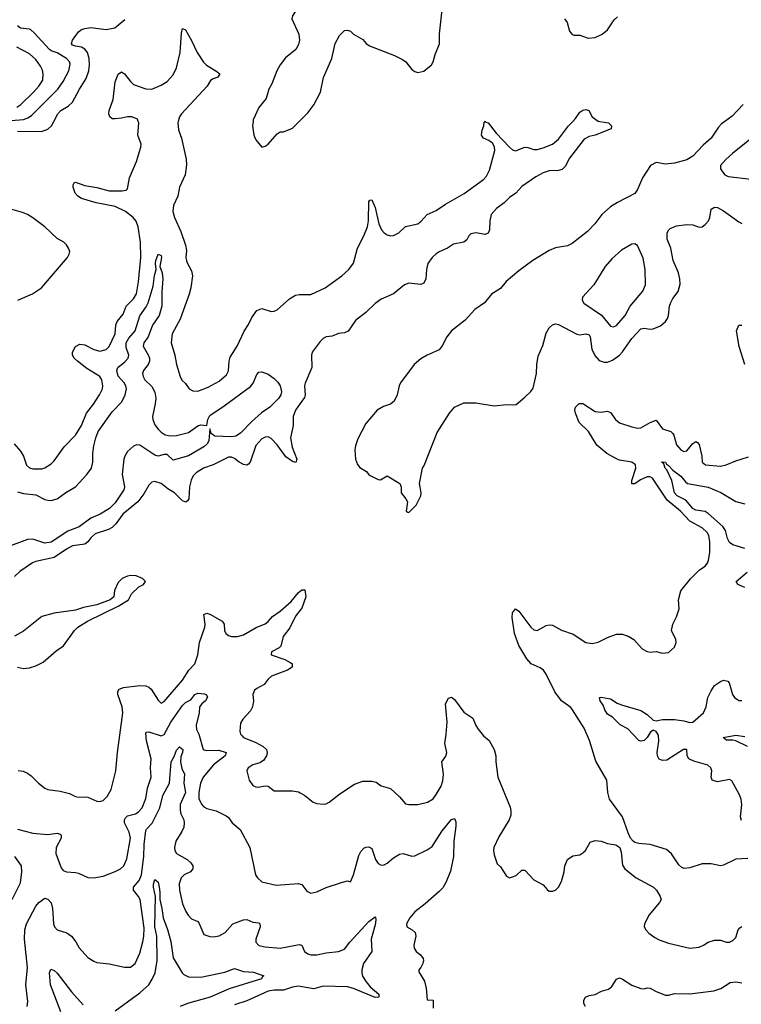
# Model space of a CAD drawing. Header units: inches. Extents: x 1694797 to 1849917, y 907313 to 1017959.
# Tile 389 of 656: x 1738165 to 1742886, y 974224 to 980665. Entities that reach past the tile are written whole.
import ezdxf

# ---------------------------------------------------------------- set-up
doc = ezdxf.new("R2010")
doc.units = ezdxf.units.IN
doc.header["$MEASUREMENT"] = 0
for name, color, linetype in [('B7937', 7, 'Continuous'), ('B7938', 7, 'Continuous'), ('B7947', 7, 'Continuous'), ('B7948', 7, 'Continuous')]:
    doc.layers.add(name, color=color, linetype=linetype)

msp = doc.modelspace()

# ---------------------------------------------------------------- linework, layer by layer
at = {"layer": 'B7937', "color": 5}
for points, elevation in [([(1738127.7, 977890), (1738170, 977842), (1738189, 977809), (1738210, 977750.7), (1738230, 977732.2), (1738250, 977726.5), (1738310, 977727.6), (1738330, 977733.7), (1738370, 977758.4), (1738390, 977778), (1738455.6, 977870), (1738530, 977946.3), (1738568.3, 978010), (1738602.5, 978090), (1738648.8, 978150), (1738687.4, 978210), (1738705.6, 978250), (1738709.8, 978270), (1738702.3, 978310), (1738689.8, 978330), (1738603.6, 978383.6), (1738542.4, 978430), (1738521.5, 978450), (1738509.8, 978470), (1738509.8, 978490), (1738530, 978526.4), (1738558.4, 978541.6), (1738590, 978537.2), (1738650, 978506.5), (1738690, 978496.6), (1738730, 978508.4), (1738750, 978527.4), (1738789.9, 978610), (1738794, 978666), (1738802.2, 978690), (1738841.6, 978738.4), (1738861.6, 978790), (1738910, 978838.8), (1738928.4, 978871.6), (1738942.1, 978950), (1738956.6, 979110), (1738955, 979210), (1738940.9, 979310), (1738927.1, 979347.1), (1738907.9, 979370), (1738856.5, 979410), (1738790, 979441.9), (1738666.2, 979466.2), (1738570, 979495.3), (1738544.7, 979510), (1738527.1, 979530), (1738513.6, 979570), (1738514.5, 979585.5), (1738522, 979598), (1738530, 979602), (1738590, 979580.8), (1738670, 979567), (1738750, 979546.3), (1738835.2, 979544.8), (1738860.9, 979550), (1738870, 979558), (1738882.2, 979630), (1738930, 979737.6), (1738958.2, 979830), (1738959.2, 979850), (1738937.8, 979910), (1738945.2, 979990), (1738941, 980000)], 680), ([(1738150, 979935.8), (1738307.1, 979932.9), (1738350, 979948), (1738372.4, 979970), (1738387.7, 980000)], 720), ([(1739202.5, 980000), (1739200.1, 979990), (1739204.8, 979944.8), (1739222.9, 979890), (1739253.6, 979753.6), (1739255.2, 979715.2), (1739246.5, 979650), (1739209.6, 979570), (1739199.2, 979510), (1739172, 979450), (1739167, 979410), (1739177.6, 979370), (1739218.5, 979278.5), (1739249.1, 979190), (1739256.1, 979156.1), (1739252.9, 979110), (1739258.5, 979078.6), (1739290, 979022.8), (1739295.8, 978990), (1739285.5, 978910), (1739274.4, 978870), (1739213.9, 978706.1), (1739162.6, 978610), (1739156.9, 978550), (1739180.9, 978470), (1739191.8, 978410), (1739214, 978330), (1739226.7, 978306.7), (1739250, 978284.9), (1739273.4, 978250), (1739296.7, 978236.7), (1739330, 978235.3), (1739398.6, 978261.4), (1739470, 978301.1), (1739518.3, 978341.7), (1739532.1, 978367.9), (1739534.9, 978430), (1739542.9, 978457.1), (1739588.6, 978530), (1739633.1, 978626.9), (1739662.3, 978670), (1739683.8, 978716.2), (1739716.9, 978763.1), (1739750, 978776.4), (1739810, 978756.5), (1739830, 978757.8), (1739850, 978767.5), (1739930, 978839), (1739970, 978862.3), (1739993.1, 978866.9), (1740000, 978866.9)], 680), ([(1739691.4, 980000), (1739687.7, 979970), (1739697.3, 979910), (1739710, 979878), (1739750, 979832), (1739770, 979838), (1739790, 979851), (1739850, 979918.8), (1739870, 979930.7), (1739890, 979930.7), (1739950, 979956.3), (1739993.9, 980000)], 720), ([(1738153.2, 978830), (1738248.5, 978871.5), (1738308.2, 978911.8), (1738478, 979110), (1738489.3, 979130), (1738491.9, 979148.1), (1738483.7, 979170), (1738470, 979192.7), (1738452.7, 979210), (1738410, 979234), (1738330, 979309.6), (1738250, 979369.6), (1738215.1, 979390), (1738184.1, 979404.1), (1738105.8, 979425.8)], 720), ([(1738150, 977576.8), (1738190, 977565), (1738270, 977556), (1738330, 977526.4), (1738350, 977521.6), (1738370, 977520.1), (1738410, 977530.7), (1738467.4, 977572.6), (1738529.8, 977610), (1738603.9, 977690), (1738633.6, 977730), (1738643.9, 977770), (1738644.3, 977830), (1738650, 977877.3), (1738662, 977930), (1738677.7, 977970), (1738770, 978099.7), (1738833.9, 978166.1), (1738855.9, 978210), (1738864.4, 978250), (1738859, 978270), (1738849.1, 978290), (1738810, 978333.7), (1738799.5, 978370), (1738807.9, 978390), (1738853.1, 978426.9), (1738873.7, 978450), (1738878.8, 978470), (1738861.1, 978521.1), (1738862, 978550), (1738878.1, 978581.9), (1738920.6, 978630), (1738950, 978727.4), (1738993, 978787), (1739006.5, 978813.5), (1739037.8, 978922.2), (1739047.5, 978992.5), (1739058.4, 979030), (1739052.7, 979070), (1739055.1, 979090), (1739070, 979132), (1739090, 979122), (1739092.4, 979110), (1739082, 979050), (1739096.5, 979010), (1739100.8, 978970), (1739094.7, 978885.3), (1739094.4, 978790), (1739077.7, 978730), (1739033.5, 978666.5), (1739005, 978590), (1738976.3, 978550), (1738973.2, 978530), (1739007.5, 978467.5), (1739014.1, 978450), (1739014, 978430), (1739004.8, 978410), (1738974.3, 978370), (1738967.7, 978350), (1738972.6, 978330), (1738984.6, 978310), (1739030, 978264.4), (1739049, 978229), (1739054.7, 978190), (1739051.7, 978151.7), (1739033.1, 978070), (1739035.2, 978050), (1739050, 978014.4), (1739070, 977986.3), (1739090, 977966.5), (1739117.3, 977950), (1739150, 977943.5), (1739190, 977945.1), (1739270, 977963.6), (1739330, 978007.3), (1739350, 978015.4), (1739389.7, 978010.3), (1739396.5, 978050), (1739410, 978076.6), (1739502.2, 978137.8), (1739674.6, 978265.4), (1739693, 978287), (1739716.3, 978343.7), (1739730, 978358), (1739750, 978360.5), (1739790, 978345.5), (1739830, 978318.4), (1739854.6, 978294.6), (1739870.2, 978270), (1739878.3, 978230), (1739874, 978210), (1739859.5, 978190), (1739801.1, 978130), (1739746.8, 978093.2), (1739683.4, 978036.6), (1739610, 977959.8), (1739579.5, 977940.5), (1739550, 977936.8), (1739441.3, 977941.3), (1739417, 977957), (1739410, 977988.7), (1739401.3, 977910), (1739391.1, 977890), (1739370.2, 977870), (1739270, 977810.7), (1739170, 977784.2), (1739130, 977820.9), (1739110, 977820.5), (1739070, 977809.9), (1739050, 977815.6), (1738950, 977881.8), (1738930, 977883.4), (1738910, 977875.4), (1738870, 977839.2), (1738852, 977810), (1738845.7, 977790), (1738836, 977690), (1738849.6, 977610), (1738845.2, 977590), (1738790, 977505), (1738752.2, 977467.8), (1738690.7, 977429.3), (1738630, 977404.2), (1738553.3, 977346.7), (1738480.1, 977319.9), (1738370, 977246.7), (1738330, 977241.2), (1738250, 977266.3), (1738214.9, 977265.1), (1738070, 977210.7)], 660), ([(1740000, 978153.9), (1739968.6, 978110), (1739955, 978070), (1739953.2, 978010), (1739937.7, 977930), (1739947.9, 977867.9), (1739977.7, 977790), (1739970.8, 977769.2), (1739950, 977774.4), (1739906, 977806), (1739850, 977882.8), (1739810, 977925.1), (1739790, 977936.9), (1739770, 977934.8), (1739750, 977922.3), (1739710, 977878.9), (1739673.4, 977770), (1739662.8, 977757.2), (1739650, 977751), (1739630, 977755.3), (1739600.4, 977770), (1739570, 977795.1), (1739550, 977803.8), (1739530, 977802.8), (1739430, 977753.6), (1739368.2, 977730), (1739319, 977701), (1739300.1, 977679.9), (1739286.5, 977653.5), (1739275.1, 977610), (1739270.6, 977529.4), (1739263.2, 977516.8), (1739250.8, 977509.2), (1739230, 977516.8), (1739176.8, 977570), (1739134.9, 977594.9), (1739090, 977630.8), (1739050, 977644.7), (1739030, 977639.6), (1739010, 977620.9), (1738976.9, 977563.1), (1738938.2, 977510), (1738838.6, 977430), (1738793.6, 977366.4), (1738770, 977342.9), (1738745.3, 977330), (1738659, 977301), (1738630, 977275.2), (1738610, 977249.2), (1738590, 977234.2), (1738510, 977221.9), (1738470, 977201), (1738390, 977145.6), (1738270, 977119.8), (1738248.4, 977111.6), (1738165.7, 977054.3), (1738130, 977022.5)], 680), ([(1738150.8, 976430), (1738190, 976421.2), (1738230, 976425.4), (1738270, 976437.7), (1738317.5, 976462.5), (1738403.2, 976536.8), (1738450.5, 976569.5), (1738524.2, 976670), (1738544.2, 976690), (1738609.3, 976730.7), (1738814.5, 976830), (1738877.2, 976870), (1738895.3, 976910), (1738944.8, 976955.2), (1738975.3, 976970), (1738988, 976990), (1738968, 977010), (1738927, 977027), (1738890, 977029.6), (1738870, 977025.6), (1738836.3, 977010), (1738810, 976983.7), (1738786, 976930), (1738781, 976890), (1738756, 976870), (1738670, 976837.6), (1738581.4, 976818.6), (1738530, 976801.6), (1738390, 976782.7), (1738310, 976760.9), (1738190, 976663.9), (1738130, 976632)], 720), ([(1738154.1, 975754.1), (1738187.9, 975747.9), (1738215.9, 975735.9), (1738239.4, 975719.4), (1738287.7, 975670), (1738330, 975637.1), (1738350, 975628.2), (1738430, 975618), (1738490, 975603), (1738530, 975583.8), (1738550, 975579.3), (1738590, 975581.6), (1738610, 975578), (1738670, 975553.4), (1738690, 975550.7), (1738710, 975557.3), (1738737.1, 975582.9), (1738763.6, 975630), (1738793, 975750), (1738804, 975870), (1738838.6, 976130), (1738835.4, 976170), (1738807.1, 976250), (1738806.3, 976270), (1738815.4, 976284.6), (1738844, 976296), (1738950, 976309.4), (1738990, 976308.1), (1739010, 976298.3), (1739024.4, 976284.4), (1739070, 976213.4), (1739090, 976193.4), (1739110, 976203.7), (1739230, 976344.6), (1739270.9, 976409.1), (1739310, 976450.2), (1739330.4, 976510), (1739341.2, 976590), (1739376.9, 976690), (1739378.6, 976710), (1739370, 976773.4), (1739390, 976782.8), (1739410, 976775.8), (1739490.1, 976730.1), (1739503, 976710), (1739505.2, 976670), (1739514.6, 976650), (1739530, 976636.5), (1739550, 976629), (1739590.3, 976630.3), (1739630, 976641.6), (1739712.3, 976687.7), (1739770, 976713.4), (1739791, 976729), (1739819.5, 976760.5), (1739870, 976795.9), (1739941.6, 976858.4), (1739990, 976917.6), (1740000, 976926.6)], 680), ([(1740000, 976802.9), (1739970, 976763.9), (1739932.8, 976687.2), (1739889, 976630), (1739873.4, 976566.6), (1739863.5, 976556.5), (1739812, 976530), (1739810.4, 976510), (1739900, 976480), (1739938, 976458), (1739948.4, 976450), (1739946.7, 976430), (1739916.5, 976410), (1739812.6, 976370), (1739790.2, 976350), (1739764.2, 976315.8), (1739715.5, 976290), (1739702.2, 976277.8), (1739690.4, 976250), (1739694.9, 976210), (1739688.7, 976170), (1739675.9, 976144.1), (1739623.8, 976090), (1739610, 976062), (1739604.6, 976010), (1739610.3, 975990), (1739619.5, 975979.5), (1739630, 975969.3), (1739710, 975936.6), (1739757, 975910), (1739779, 975890), (1739784.2, 975870), (1739780.7, 975850), (1739760.8, 975819.2), (1739736.7, 975803.3), (1739690.7, 975790), (1739670, 975778), (1739660.4, 975770), (1739650.4, 975750), (1739665.5, 975690), (1739690, 975655.5), (1739710, 975645.3), (1739724.6, 975644.6), (1739770, 975653.8), (1739790, 975651.8), (1739830, 975620.4), (1739950, 975619.5), (1739990, 975613.7), (1740000, 975607.9)], 680), ([(1738151.2, 975368.8), (1738250, 975342.6), (1738350, 975335.5), (1738410, 975343.2), (1738430, 975337.6), (1738435.6, 975330), (1738435.8, 975310), (1738403.2, 975250), (1738401.4, 975210), (1738435.6, 975115.6), (1738450, 975099.5), (1738470, 975090.3), (1738530, 975086.4), (1738550, 975081.6), (1738610, 975052.2), (1738650, 975050.3), (1738710, 975061.1), (1738790, 975091.7), (1738825.1, 975110), (1738846.6, 975130), (1738865, 975175), (1738889.9, 975310), (1738881.1, 975350), (1738850.4, 975410), (1738849.5, 975430.5), (1738856.2, 975443.8), (1738870, 975456.4), (1738922.4, 975470), (1738940.3, 975479.7), (1738966.6, 975510), (1738989.2, 975570), (1739001.9, 975638.1), (1739024.5, 975710), (1739020.2, 975770), (1739024.2, 975830), (1738993.7, 975946.3), (1738990, 975998), (1738995.1, 976004.9), (1739010, 976006.7), (1739090, 975980.2), (1739110, 975987.9), (1739154.8, 976070), (1739230, 976178.5), (1739250, 976198.8), (1739285, 976215), (1739310, 976250.3), (1739330, 976258.8), (1739375, 976255), (1739387.7, 976247.7), (1739393.4, 976233.4), (1739380.2, 976210), (1739356.5, 976190), (1739342.3, 976170), (1739338.9, 976130), (1739318.7, 976050), (1739321.7, 976021.7), (1739337, 975990), (1739366, 975890), (1739384.4, 975884.4), (1739467.2, 975887.2), (1739515.3, 975870), (1739510.2, 975850), (1739433.4, 975790), (1739365, 975710), (1739347.7, 975670), (1739337.7, 975610), (1739338, 975570), (1739353.9, 975533.9), (1739370, 975516.4), (1739390, 975504.9), (1739450, 975490.2), (1739516, 975456), (1739530, 975446), (1739555.5, 975410), (1739607.6, 975367.6), (1739670.7, 975250), (1739707.3, 975070), (1739720.7, 975050), (1739750, 975025.5), (1739843.1, 975003.1), (1739990, 975014.4), (1740000, 975010.4)], 660), ([(1738212.7, 974210), (1738217, 974243), (1738204.4, 974350), (1738216.1, 974463.9), (1738195.5, 974650), (1738198.5, 974710), (1738210.4, 974749.6), (1738270, 974866), (1738290, 974888.7), (1738330, 974917.3), (1738350, 974910.6), (1738370, 974887.3), (1738380.2, 974850), (1738386.4, 974750), (1738393.1, 974730), (1738410, 974711.8), (1738472.3, 974692.3), (1738503.8, 974670), (1738532.7, 974632.7), (1738553.5, 974593.5), (1738610.8, 974530), (1738650, 974504.9), (1738670, 974498), (1738750, 974488.4), (1738850, 974466.7), (1738890, 974467), (1738919.6, 974490), (1738950, 974558), (1738970, 974633), (1738977.3, 974670), (1738979.2, 974720.8), (1738952.1, 974910), (1738943.2, 974930), (1738909.8, 974970), (1738909.1, 974990), (1738946.9, 975033.1), (1738961.6, 975070), (1738976.9, 975190), (1738979.5, 975270), (1738990, 975360.4), (1738993.7, 975370), (1739031, 975409), (1739081.8, 975510), (1739102.1, 975590), (1739145, 975670), (1739155.5, 975810), (1739175.5, 975844.5), (1739190, 975886), (1739210, 975908.8), (1739231.8, 975890), (1739230.8, 975870), (1739218.3, 975841.7), (1739217.2, 975810), (1739226.5, 975766.5), (1739242.7, 975730), (1739238.5, 975670), (1739248.8, 975610), (1739214.6, 975530), (1739214.3, 975494.3), (1739218.8, 975470), (1739238.4, 975430), (1739241.9, 975410), (1739237.8, 975382.2), (1739226.6, 975353.4), (1739185.7, 975290), (1739177.7, 975250), (1739180.2, 975230), (1739190.9, 975210.9), (1739260.3, 975170), (1739283.6, 975150), (1739296.9, 975130), (1739298, 975110), (1739282, 975090), (1739240.7, 975070), (1739220.4, 975050), (1739209.1, 975010.9), (1739210.3, 974970), (1739230, 974881), (1739251.8, 974830), (1739266.5, 974806.5), (1739290, 974783.1), (1739330, 974764.9), (1739337, 974757), (1739370, 974680.5), (1739410, 974666.4), (1739430, 974665.3), (1739470, 974672.4), (1739510, 974694.4), (1739559.6, 974750), (1739630, 974776.5), (1739650, 974777.7), (1739690, 974760.2), (1739730, 974756), (1739736.5, 974750), (1739738.2, 974730), (1739709.1, 974649.1), (1739709.3, 974629.3), (1739729.3, 974609.3), (1739770, 974599.6), (1739870, 974591.5), (1739994.1, 974614.1), (1740000, 974612.6)], 640), ([(1738115.1, 974910), (1738170, 975018.8), (1738178.8, 975090), (1738176.8, 975130), (1738133.8, 975190)], 660), ([(1738790, 974181.8), (1738950, 974298.3), (1739010, 974351.8), (1739032.6, 974387.4), (1739051, 974429), (1739064.1, 974510), (1739063.1, 974670), (1739049.6, 974730.4), (1739053, 974930), (1739040.2, 974990), (1739041, 975010), (1739050, 975039.3), (1739055.8, 975035.8), (1739070, 975023), (1739078.4, 974990), (1739082.4, 974957.6), (1739080.8, 974910), (1739095.7, 974850), (1739103.5, 974790), (1739132.8, 974712.8), (1739154.1, 974634.1), (1739170, 974528.4), (1739228.5, 974428.5), (1739238.5, 974418.5), (1739270, 974403.9), (1739350, 974400.2), (1739506.6, 974433.4), (1739570, 974458.7), (1739630, 974439.3), (1739693.6, 974433.6), (1739762, 974410), (1739754, 974406), (1739747.7, 974390), (1739534.9, 974325.1), (1739410.3, 974269.7), (1739263.7, 974230), (1739215.2, 974210)], 620), ([(1738433.8, 974173.8), (1738367.2, 974350), (1738359.7, 974430), (1738367.5, 974452.5), (1738390, 974445.3), (1738410, 974426.7), (1738504.8, 974304.8), (1738581, 974221)], 620), ([(1740000, 974339.8), (1739990, 974341.4), (1739950, 974334.9), (1739890, 974315.4), (1739830, 974316.9), (1739790, 974310.5), (1739650, 974246.6), (1739570, 974219.8)], 640)]:
    msp.add_lwpolyline(points, dxfattribs=dict(at, elevation=elevation))
at = {"layer": 'B7938', "color": 5}
for points, elevation in [([(1740000, 980777.1), (1739981.1, 980738.9), (1739950.4, 980690), (1739946.4, 980670), (1739991.7, 980570), (1739996.5, 980530), (1739990, 980502.7), (1739971, 980469), (1739904.6, 980415.4), (1739870, 980369.6), (1739847.9, 980330), (1739814.3, 980245.7), (1739795.3, 980210), (1739777, 980150), (1739730.4, 980090), (1739692.7, 980010), (1739691.4, 980000)], 720), ([(1738110, 980004.5), (1738190, 980011.9), (1738217.6, 980022.4), (1738241.1, 980038.9), (1738414.6, 980210), (1738450, 980260.8), (1738487, 980330), (1738494.2, 980374.3), (1738489.8, 980390), (1738471.9, 980410), (1738410, 980448.5), (1738370, 980462), (1738358.9, 980470), (1738259.7, 980579.7), (1738237.9, 980597.9), (1738230, 980602.8), (1738170, 980609.3), (1738150, 980624.3)], 740), ([(1738387.7, 980000), (1738413.3, 980050), (1738432.9, 980070), (1738480.9, 980099.1), (1738510, 980125.8), (1738555.8, 980210), (1738600.6, 980279.4), (1738616.5, 980330), (1738621.7, 980370), (1738619.9, 980410), (1738607.5, 980450), (1738590, 980472.2), (1738570, 980485), (1738530, 980491), (1738510, 980498.9), (1738503.9, 980510), (1738510.4, 980530), (1738550, 980585), (1738570, 980600.3), (1738590, 980607.7), (1738630, 980614.8), (1738730, 980601.1), (1738788.2, 980611.8), (1738853.8, 980666.2)], 720), ([(1738941, 980000), (1738934.8, 980014.8), (1738899.3, 980030), (1738870, 980030.4), (1738830, 980019.7), (1738790, 980015.3), (1738770, 980017.3), (1738753.6, 980030), (1738748.9, 980050), (1738751.2, 980070), (1738777, 980143), (1738790, 980259.3), (1738810, 980308), (1738830, 980323.1), (1738850, 980311.7), (1738890, 980259.6), (1738910, 980241.3), (1738990, 980212.6), (1739030, 980210.4), (1739090, 980236.1), (1739130, 980261.3), (1739170, 980304), (1739189.9, 980350), (1739215.2, 980450), (1739223.8, 980576.2), (1739230, 980606.8), (1739250, 980598.4), (1739290, 980528), (1739325.1, 980450), (1739366.7, 980386.7), (1739386.5, 980366.5), (1739449, 980330), (1739474, 980310), (1739460.7, 980290), (1739430, 980278.8), (1739412.9, 980267.1), (1739391.1, 980230), (1739223.1, 980050), (1739209.6, 980030), (1739202.5, 980000)], 680), ([(1738146.4, 980093.6), (1738172.7, 980110), (1738254.4, 980190), (1738289.9, 980230), (1738315.2, 980270), (1738319, 980310), (1738313.8, 980333.8), (1738301.9, 980361.9), (1738270, 980405.1), (1738230, 980441.4), (1738145.7, 980485.7)], 760), ([(1739993.9, 980000), (1740000, 980006.1)], 720)]:
    msp.add_lwpolyline(points, dxfattribs=dict(at, elevation=elevation))
at = {"layer": 'B7947', "color": 5}
for points, elevation in [([(1741959.8, 980000), (1742016.9, 979990), (1742037.5, 979970), (1742035.6, 979950), (1741930, 979909), (1741890, 979900.9), (1741857.6, 979882.4), (1741761.5, 979758.5), (1741734.8, 979705.2), (1741714.9, 979685.1), (1741690, 979678.3), (1741630, 979676.5), (1741590, 979662.2), (1741542.7, 979637.3), (1741450, 979573.8), (1741410.7, 979529.3), (1741370, 979502), (1741333.8, 979466.2), (1741284.9, 979430), (1741250.3, 979390), (1741240.3, 979350), (1741238, 979290), (1741230, 979267.4), (1741210, 979260.3), (1741150, 979269.9), (1741116.9, 979263.1), (1741102.6, 979250), (1741090, 979225.1), (1741071.5, 979208.5), (1741003, 979197), (1740963.1, 979170), (1740910, 979147), (1740890, 979132.7), (1740864.2, 979110), (1740835.9, 979070), (1740825.8, 979030), (1740822.2, 978970), (1740810, 978942), (1740790, 978932.1), (1740710, 978940.6), (1740683.1, 978930), (1740610, 978871.1), (1740530, 978837.2), (1740490, 978807.4), (1740430, 978749.7), (1740361.9, 978698.1), (1740313.4, 978626.6), (1740290, 978617.2), (1740250, 978612.4), (1740210, 978593.7), (1740170, 978589.7), (1740150, 978578.9), (1740130, 978560.5), (1740079.5, 978490), (1740074, 978470), (1740076.9, 978390), (1740032.9, 978287.1), (1740029.3, 978270), (1740032.3, 978210), (1740027.5, 978192.5), (1740000, 978153.9)], 680), ([(1740000, 978866.9), (1740070, 978867), (1740163.5, 978910), (1740273.5, 978990), (1740318.6, 979030), (1740348.4, 979071.6), (1740374.6, 979170), (1740416.9, 979250), (1740440.4, 979310), (1740446.7, 979350), (1740450, 979474), (1740455.3, 979484.7), (1740470, 979486.8), (1740490, 979437.3), (1740515, 979330), (1740531.2, 979291.2), (1740550, 979270.2), (1740570, 979256.5), (1740590, 979251.3), (1740610, 979253.4), (1740646, 979270), (1740688.2, 979311.8), (1740770, 979330.2), (1740792.3, 979347.7), (1740830.8, 979390), (1740890, 979416.6), (1740950, 979458.9), (1741072.2, 979527.8), (1741200.1, 979619.9), (1741218.2, 979641.8), (1741238.3, 979681.6), (1741273.7, 979810), (1741272.4, 979832.4), (1741258.1, 979858.1), (1741235.1, 979875.1), (1741199, 979890), (1741186.3, 979910), (1741190, 979941.3), (1741201.5, 979970), (1741204.8, 979995.2), (1741209.1, 980000)], 680), ([(1742778.2, 980000), (1742756, 979984), (1742737.1, 979962.9), (1742689.2, 979890), (1742635.9, 979844.1), (1742568.3, 979771.8), (1742530, 979749), (1742450, 979725.3), (1742390, 979719.7), (1742330, 979729.7), (1742292.4, 979710), (1742240.8, 979630), (1742206.9, 979553.1), (1742190, 979528.4), (1742076.4, 979470), (1742030, 979440.9), (1741973.4, 979390), (1741927.4, 979330), (1741880, 979280), (1741779.4, 979200.6), (1741750, 979185), (1741670, 979171.9), (1741630, 979154.8), (1741522.4, 979090), (1741430, 979021.3), (1741347, 978953), (1741310, 978906.6), (1741251.2, 978868.8), (1741207.1, 978812.9), (1741143.1, 978770), (1741080.5, 978699.5), (1740990.2, 978630), (1740959, 978590), (1740929.2, 978530.8), (1740910, 978506), (1740830, 978471.1), (1740790, 978446), (1740745.8, 978410), (1740656.1, 978290), (1740647.6, 978270), (1740635.2, 978210), (1740615.3, 978170), (1740590.2, 978149.8), (1740545.8, 978134.2), (1740504, 978110), (1740430, 978022.7), (1740377.1, 977922.9), (1740362, 977878), (1740358, 977850), (1740362.7, 977790), (1740376, 977756), (1740390, 977734.9), (1740434.8, 977710), (1740450, 977686.8), (1740510, 977656.3), (1740525.2, 977654.8), (1740570, 977681), (1740652, 977630), (1740661, 977610), (1740661, 977570), (1740692, 977530), (1740702, 977510), (1740694, 977450), (1740703.6, 977443.6), (1740710, 977442), (1740758, 977490), (1740789, 977550), (1740791.6, 977570), (1740780.9, 977630), (1740799.5, 977730), (1740811, 977749), (1740896.2, 977963.8), (1740976.9, 978090), (1741010, 978130.4), (1741070, 978159.3), (1741150, 978159.3), (1741270, 978138), (1741350, 978148), (1741395.5, 978144.5), (1741412.7, 978147.3), (1741470, 978194.8), (1741510, 978233.4), (1741524.9, 978255.1), (1741547, 978350), (1741548.5, 978410), (1741557.3, 978462.7), (1741586.8, 978533.2), (1741610, 978615.2), (1741630, 978648.6), (1741650, 978668.6), (1741670, 978675.1), (1741690, 978671.6), (1741810, 978607.9), (1741830, 978604.4), (1741870, 978609.3), (1741890, 978602.8), (1741897.6, 978590), (1741909.1, 978509.1), (1741927.1, 978467.1), (1741956.3, 978436.3), (1741990, 978423.8), (1742010, 978425.2), (1742042.9, 978437.1), (1742089.4, 978470.6), (1742110, 978492.2), (1742170, 978580.2), (1742230, 978642), (1742250, 978646.7), (1742290, 978641.1), (1742310, 978643.1), (1742356.8, 978663.2), (1742389.6, 978690), (1742403.6, 978710), (1742409.6, 978730), (1742416.8, 978790), (1742424.7, 978815.3), (1742438.6, 978841.4), (1742472.9, 978887.1), (1742485.9, 978934.1), (1742484.7, 978970), (1742475.9, 979010), (1742440.7, 979090), (1742424.3, 979170), (1742400.8, 979230), (1742401.8, 979270), (1742412.3, 979290), (1742422, 979298), (1742463.5, 979316.5), (1742530, 979325.7), (1742570, 979323.8), (1742610, 979308), (1742630, 979310.2), (1742650, 979324.4), (1742671.2, 979348.8), (1742681.1, 979370), (1742690, 979424.9), (1742710, 979439.1), (1742730, 979436), (1742770, 979414.2), (1742870, 979341.7), (1742890, 979331.8)], 720), ([(1741210.7, 980000), (1741214.6, 979994.6), (1741230, 979990.4), (1741281.8, 979921.8), (1741370, 979830.3), (1741390, 979814.3), (1741410, 979806.5), (1741470, 979830.3), (1741490, 979828.8), (1741530, 979815.8), (1741550, 979815.9), (1741590, 979826.6), (1741650, 979851.7), (1741690, 979883.5), (1741755, 979970), (1741784, 980000)], 680), ([(1742950, 979888.7), (1742828.4, 979790), (1742784.4, 979750), (1742750.8, 979710), (1742750.8, 979690), (1742763, 979670), (1742779.3, 979650), (1742799.9, 979639.9), (1742950, 979621.3)], 740), ([(1742910.6, 978410), (1742873.1, 978526.9), (1742855.8, 978630), (1742870, 978666), (1742890, 978666.8)], 680), ([(1742930, 975178), (1742850, 975174), (1742770, 975133.3), (1742750, 975129.7), (1742690, 975142), (1742630, 975142), (1742550, 975116.2), (1742512.3, 975112.3), (1742498, 975118), (1742476.6, 975136.6), (1742430, 975209), (1742396.5, 975236.5), (1742290, 975268.7), (1742216.4, 975276.4), (1742190, 975282), (1742178, 975290), (1742162, 975310), (1742145.6, 975345.6), (1742109.4, 975449.4), (1742024.8, 975564.8), (1742012.3, 975610), (1742006, 975690), (1741934.1, 975814.1), (1741892.3, 975950), (1741857.6, 976030), (1741782.6, 976150), (1741770, 976164.7), (1741710, 976209.7), (1741667.2, 976267.2), (1741610, 976382.9), (1741591.1, 976410), (1741570, 976424.5), (1741510.7, 976450.7), (1741483.1, 976483.1), (1741430.4, 976570.4), (1741401.7, 976650), (1741386.2, 976753.8), (1741390, 976784.7), (1741410, 976810.8), (1741430, 976794.8), (1741508.5, 976690), (1741530, 976673), (1741550, 976668.2), (1741610, 976702.4), (1741630, 976707), (1741650, 976703.1), (1741710, 976671.6), (1741785.2, 976645.2), (1741870, 976590.4), (1741910, 976583.9), (1741950, 976592), (1742010, 976624.2), (1742070, 976644.9), (1742110, 976644.9), (1742150.2, 976630.2), (1742184, 976610), (1742238.8, 976550), (1742270, 976531), (1742290, 976526.8), (1742330, 976530.8), (1742370, 976521), (1742410, 976526), (1742450, 976561), (1742460.9, 976590), (1742458, 976610), (1742429.6, 976670), (1742438.4, 976710), (1742462, 976758), (1742479.6, 976810), (1742475.6, 976870), (1742491.5, 976928.5), (1742553.4, 977006.6), (1742613.8, 977066.2), (1742650, 977091), (1742665.2, 977110), (1742672.7, 977130), (1742680.1, 977179.9), (1742679.8, 977250), (1742674, 977290), (1742663.8, 977310), (1742630, 977339.8), (1742550, 977383.7), (1742488.4, 977450), (1742400.8, 977520.8), (1742305.8, 977665.8), (1742290, 977674.1), (1742270, 977674.1), (1742225.8, 977654.2), (1742190, 977627.7), (1742170, 977629.4), (1742169.9, 977650), (1742196.3, 977730), (1742193.7, 977753.7), (1742170, 977771), (1742090, 977784.4), (1742070, 977792.5), (1742006.5, 977826.5), (1741940.6, 977880.6), (1741886.1, 977970), (1741825.4, 978030), (1741800.8, 978090), (1741796.8, 978110), (1741802.6, 978130), (1741826.1, 978153.9), (1741850, 978154.2), (1741930, 978102.6), (1741970, 978098), (1742010, 978104.7), (1742030, 978094.6), (1742063.5, 978050), (1742090, 978028.4), (1742170, 978000.6), (1742207.4, 977992.6), (1742230, 977995.3), (1742290, 978030.2), (1742330, 978046), (1742370, 977988.7), (1742425.5, 977970), (1742438.4, 977958.4), (1742446, 977946), (1742463.3, 977883.2), (1742490, 977850.3), (1742510, 977839.5), (1742530, 977843.7), (1742570, 977892.9), (1742590, 977904.9), (1742599.6, 977899.6), (1742610, 977886), (1742627.5, 977810), (1742631.4, 977771.4), (1742652.8, 977752.8), (1742750, 977744.9), (1742786.6, 977753.4), (1742850, 977779.5), (1742934, 977806)], 680), ([(1742910, 977206.3), (1742830, 977229.2), (1742810, 977244.2), (1742796.7, 977270), (1742782.7, 977322.7), (1742766.2, 977350), (1742670, 977434.1), (1742650, 977446.7), (1742590, 977457), (1742570, 977467.3), (1742522.7, 977522.7), (1742467.1, 977550), (1742449.5, 977570), (1742431.1, 977651.1), (1742399.2, 977719.2), (1742389.2, 977730), (1742379.8, 977759.7), (1742366.3, 977770), (1742366.7, 977773.3), (1742390, 977770.2), (1742396.5, 977756.5), (1742410, 977748.5), (1742437.9, 977717.9), (1742490, 977678.5), (1742520.8, 977640.8), (1742534.9, 977630), (1742670, 977606.9), (1742752.4, 977572.4), (1742850, 977513.2), (1742910, 977497.1)], 660), ([(1742910, 976950.6), (1742863.6, 976970), (1742852.8, 976990), (1742924, 977050)], 660), ([(1740000, 976926.6), (1740010, 976935.6), (1740030, 976935.5), (1740036.4, 976890), (1740010, 976815.9), (1740000, 976802.9)], 680), ([(1742887.2, 975427.2), (1742880.7, 975450), (1742889.8, 975530), (1742885.8, 975565.8), (1742875.1, 975595.1), (1742825.1, 975685.1), (1742810, 975695.1), (1742730, 975679.5), (1742695.3, 975690), (1742689.6, 975709.6), (1742694, 975750), (1742686.6, 975770), (1742667.9, 975787.9), (1742574.8, 975814.8), (1742543.6, 975830), (1742532.1, 975850), (1742530, 975890.7), (1742507.2, 975890), (1742400.2, 975819.8), (1742370, 975817.7), (1742350, 975826.9), (1742337.7, 975850), (1742336.3, 975870), (1742346, 975946), (1742344, 975984), (1742330, 976008), (1742310, 976018), (1742290, 976002), (1742271, 975970), (1742251, 975950), (1742230, 975945.6), (1742215.3, 975950), (1742144.8, 976024.8), (1742092.9, 976052.9), (1742042.7, 976102.7), (1742010, 976121.2), (1741992.7, 976150), (1741981.6, 976181.6), (1741962.7, 976210), (1741958, 976230), (1741966.3, 976233.7), (1742030, 976223), (1742074.3, 976194.3), (1742102.2, 976182.2), (1742230, 976144.9), (1742270, 976119.5), (1742310, 976083), (1742330, 976077.1), (1742370, 976086), (1742450, 976087), (1742510, 976078.9), (1742550, 976066.4), (1742570, 976070.4), (1742638, 976130), (1742656.3, 976170), (1742667.3, 976230), (1742690, 976274), (1742711.1, 976308.9), (1742750, 976335.8), (1742770, 976343.8), (1742797.3, 976337.3), (1742806, 976326), (1742828.5, 976250), (1742841.3, 976230), (1742870, 976212.2), (1742889.6, 976210.4)], 660), ([(1740000, 975607.9), (1740030.3, 975590.3), (1740085.5, 975545.5), (1740110, 975536.4), (1740150, 975532.2), (1740170, 975535.8), (1740190, 975546), (1740258.8, 975601.2), (1740356.1, 975663.9), (1740410, 975683.1), (1740470, 975683.7), (1740496.5, 975676.5), (1740530, 975653.4), (1740590, 975634.8), (1740650, 975580.7), (1740690, 975535.5), (1740710.4, 975530.4), (1740770, 975530.3), (1740834.1, 975545.9), (1740870, 975568.5), (1740890, 975595.8), (1740922.8, 975650), (1740934.2, 975685.8), (1740936.8, 975730), (1740926.9, 975810), (1740952.1, 975847.9), (1740959.1, 975870), (1740946.2, 975930), (1740955.8, 975990), (1740961, 976070), (1740950.7, 976189.3), (1740970, 976226.7), (1740990, 976232.2), (1741010, 976217), (1741070, 976135.5), (1741130, 976095.5), (1741148.6, 976048.6), (1741164.1, 976024.1), (1741199.9, 975979.9), (1741237.1, 975950), (1741270.3, 975890.3), (1741280.4, 975850), (1741280.4, 975810), (1741293.7, 975710), (1741373.4, 975513.4), (1741378.4, 975490), (1741378, 975462), (1741368.5, 975431.5), (1741300.9, 975319.1), (1741268.2, 975250), (1741265.5, 975230), (1741270, 975202), (1741290, 975142), (1741310, 975122), (1741350, 975062), (1741370, 975052), (1741390, 975058), (1741413.6, 975066.4), (1741450, 975102), (1741470, 975102), (1741530, 975038), (1741590, 975006), (1741615.2, 974975.2), (1741630, 974964), (1741650, 974964), (1741670, 974970.7), (1741690, 974990.7), (1741710, 975026.8), (1741726.6, 975090), (1741731.6, 975130), (1741749.7, 975170.3), (1741784.7, 975195.3), (1741830, 975202), (1741850, 975214), (1741866, 975230), (1741896.5, 975283.5), (1741930, 975294.8), (1741970, 975290.8), (1742010, 975274.8), (1742066, 975266), (1742091.3, 975250), (1742099.8, 975219.8), (1742110, 975134), (1742124.7, 975110), (1742198, 975050), (1742312, 974990), (1742330.9, 974970.9), (1742356, 974930), (1742361, 974910), (1742351, 974890), (1742284, 974810), (1742254, 974750), (1742250.8, 974730), (1742261, 974710), (1742281, 974690), (1742320.6, 974660.6), (1742350, 974646), (1742410, 974624), (1742550, 974590.5), (1742610, 974598), (1742639, 974610), (1742669.7, 974630.3), (1742710, 974643.8), (1742750, 974643), (1742790, 974630.7), (1742810, 974630.7), (1742830, 974640.7), (1742850, 974661), (1742866, 974710), (1742875.9, 974724.1), (1742890, 974733.4)], 680), ([(1742927.8, 975910), (1742850, 975947.1), (1742830, 975952.7), (1742790, 975952.7), (1742767, 975970), (1742850, 975984.9), (1742910, 975974.9)], 640), ([(1740000, 975010.4), (1740010, 975006.4), (1740043.9, 974963.9), (1740070, 974950.6), (1740110, 974959.3), (1740171.1, 974988.9), (1740270, 975021), (1740310, 975030.8), (1740330, 975024.7), (1740349.6, 975070.4), (1740383.2, 975196.8), (1740396.8, 975223.2), (1740415.8, 975244.2), (1740430, 975252), (1740450, 975254), (1740470, 975242), (1740493.4, 975170), (1740510, 975143.8), (1740530, 975134), (1740550, 975135.8), (1740570, 975146.7), (1740610, 975181.3), (1740650, 975204.9), (1740674, 975210), (1740730, 975192.7), (1740750, 975195.3), (1740830, 975233.4), (1740864.4, 975255.6), (1740930, 975358.3), (1740990, 975433), (1741010, 975438.8), (1741017.7, 975417.7), (1741018.9, 975390), (1741004.7, 975290), (1741003.5, 975190), (1740984.3, 975095.7), (1740955.1, 975024.9), (1740933.3, 974986.7), (1740910, 974961), (1740818.7, 974881.3), (1740750, 974829.6), (1740717.1, 974790), (1740696.3, 974750), (1740698.8, 974730), (1740731.8, 974711.8), (1740752.6, 974692.6), (1740756.5, 974670), (1740743.6, 974610), (1740746.5, 974590), (1740758.7, 974570), (1740786.6, 974546.6), (1740804, 974524), (1740807.4, 974510), (1740803.7, 974490), (1740790, 974464), (1740776, 974450), (1740776.9, 974436.9), (1740814.6, 974374.6), (1740823.6, 974330), (1740830, 974252), (1740870.5, 974250.5), (1740870, 974198)], 660), ([(1740000, 974612.6), (1740010.4, 974610), (1740028.4, 974570), (1740050, 974553.7), (1740070, 974547.5), (1740110, 974547), (1740170, 974561.2), (1740250, 974568.7), (1740290, 974585.3), (1740324.1, 974630), (1740450, 974764.9), (1740490, 974795.5), (1740493.5, 974793.5), (1740495.6, 974775.6), (1740490, 974742.7), (1740465.2, 974650), (1740469, 974570), (1740414, 974490), (1740402.5, 974450), (1740403, 974430), (1740408.3, 974408.3), (1740431.2, 974370), (1740458.6, 974338.6), (1740514.9, 974290), (1740514, 974270), (1740490, 974269.1), (1740350, 974327.3), (1740310, 974338), (1740150, 974342.6), (1740090, 974325.2), (1740000, 974339.8)], 640), ([(1741867.3, 974210), (1741855.1, 974230), (1741856.3, 974250), (1741866, 974270), (1741890, 974281.3), (1741930, 974287.2), (1741970.9, 974309.1), (1742017.3, 974322.7), (1742039.4, 974340.6), (1742070, 974388.7), (1742090, 974397), (1742110, 974388.7), (1742170, 974348.5), (1742230, 974327.2), (1742250, 974326), (1742270, 974331.7), (1742290, 974328.7), (1742330, 974306.7), (1742390, 974283.1), (1742410, 974282.4), (1742450, 974295.2), (1742550, 974291.5), (1742707.7, 974312.3), (1742752.1, 974327.9), (1742814, 974366), (1742850, 974370.2), (1742890, 974364.4)], 660)]:
    msp.add_lwpolyline(points, dxfattribs=dict(at, elevation=elevation))
at = {"layer": 'B7947', "color": 5, "elevation": 740}
msp.add_lwpolyline([(1742190, 979199.7), (1742170, 979196.8), (1742102, 979158), (1742038.9, 979101.1), (1741995.5, 979050), (1741921.3, 978930), (1741847.7, 978850), (1741845.5, 978830), (1741856.3, 978810), (1741971.9, 978731.9), (1742030, 978659.5), (1742050, 978654.6), (1742070, 978664.7), (1742126.5, 978730), (1742159.8, 978790), (1742242.7, 978890), (1742259.3, 978930), (1742257.8, 979030), (1742243.8, 979103.8), (1742207.7, 979187.7)], close=True, dxfattribs=at)
at = {"layer": 'B7948', "color": 5}
for points, elevation in [([(1740000, 980006.1), (1740050, 980055.8), (1740090, 980107.6), (1740132.9, 980190), (1740153.2, 980286.8), (1740207.9, 980410), (1740229.8, 980510), (1740258.1, 980561.9), (1740290, 980593.4), (1740310, 980597), (1740329, 980589), (1740350, 980570.6), (1740410, 980536), (1740431, 980510), (1740454.6, 980494.6), (1740618, 980430), (1740670, 980404.9), (1740690.3, 980390.3), (1740730, 980339.1), (1740750, 980325.5), (1740770, 980319.3), (1740810, 980328.2), (1740858.7, 980370), (1740870.7, 980389.3), (1740882.7, 980437.3), (1740912.5, 980507.5), (1740912.3, 980572.3), (1740929.9, 980730)], 720), ([(1741730.5, 980670.5), (1741746.7, 980646.7), (1741763, 980590), (1741778, 980570), (1741790, 980564), (1741830, 980564), (1741884.9, 980544.9), (1741930, 980548.7), (1741976, 980570), (1742010, 980599.1), (1742055.4, 980664.6), (1742076.9, 980683.1)], 720), ([(1742898, 980110), (1742825.6, 980034.4), (1742778.2, 980000)], 720), ([(1741784, 980000), (1741801.7, 980018.3), (1741830, 980059), (1741850, 980072.9), (1741870, 980076.4), (1741888.5, 980070), (1741910.3, 980030), (1741950, 980001.7), (1741959.8, 980000)], 680), ([(1741209.1, 980000), (1741210, 980001), (1741210.7, 980000)], 680)]:
    msp.add_lwpolyline(points, dxfattribs=dict(at, elevation=elevation))

doc.saveas('drawing.dxf')
